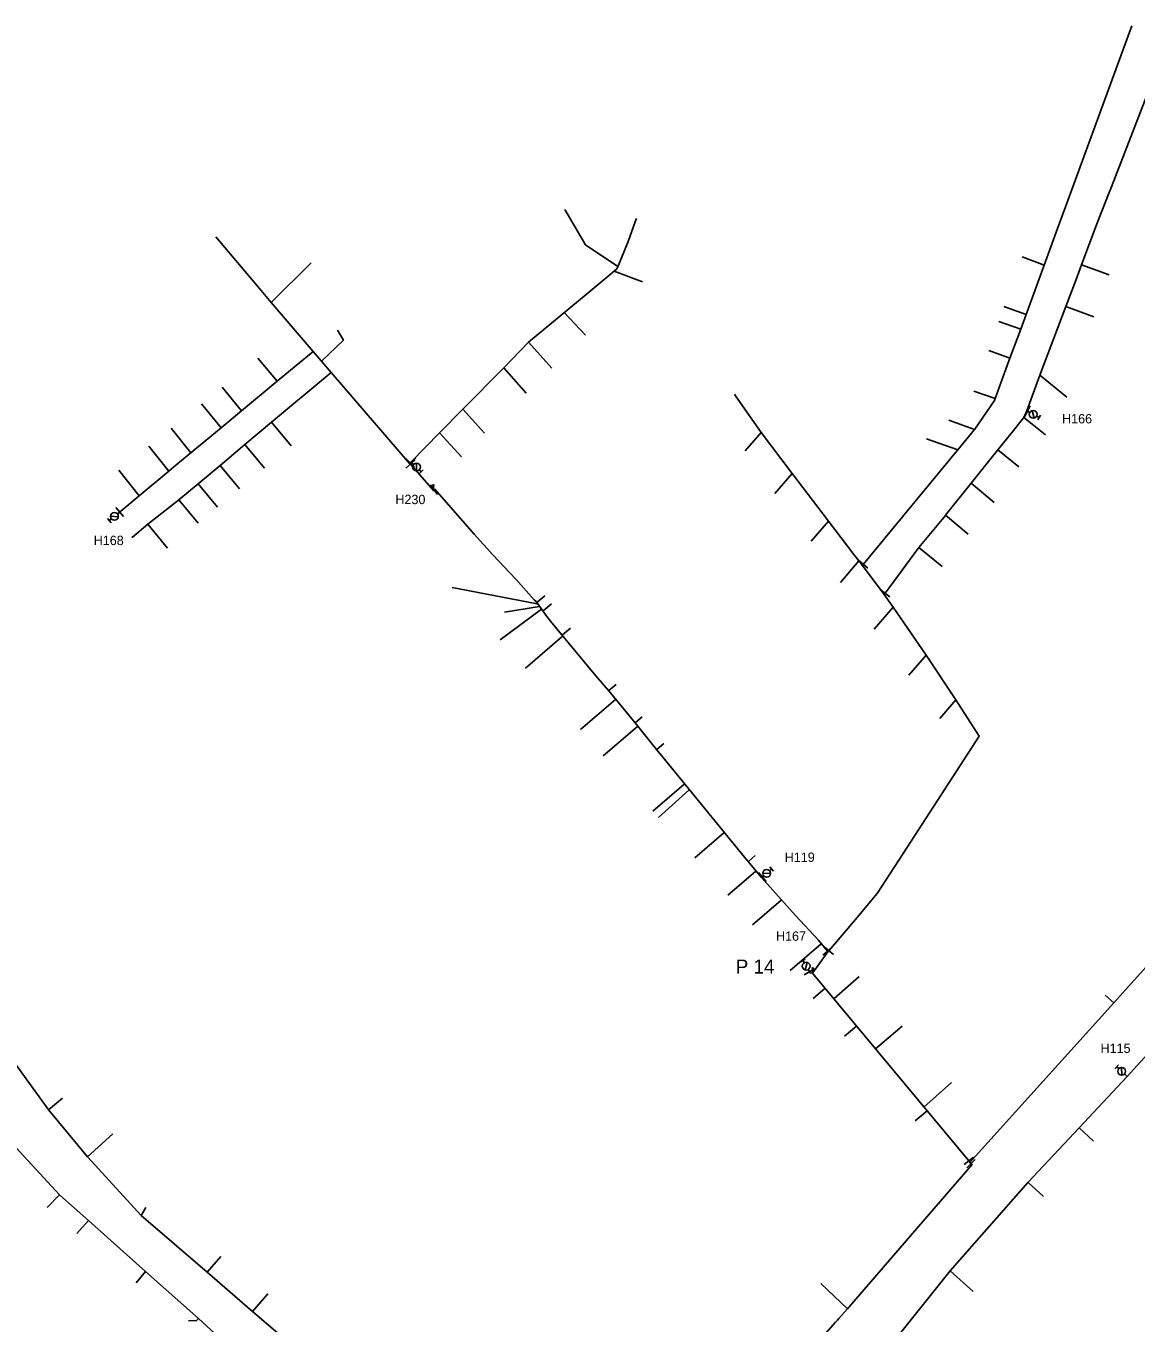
# Model space of a CAD drawing. Extents: x -548873 to -538270, y -1201997 to -1192514.
# Drawn here: x -544463.9 to -544227.3, y -1192903.4 to -1192627 of the extents above; entities that cross this region are included whole.
import ezdxf

# ---------------------------------------------------------------- set-up
doc = ezdxf.new("R2010")
doc.units = 0
for name, color, linetype in [('KN_HRAN_STÁTNÍ', 7, 'Continuous'), ('KN_PARC_Č', 7, 'Continuous'), ('KN_VKP_HRAN_SPORNÁ', 7, 'Continuous'), ('PK_PARC_Čv', 7, 'Continuous'), ('Vrstva 29', 7, 'Continuous'), ('Vrstva 39', 7, 'Continuous')]:
    doc.layers.add(name, color=color, linetype=linetype)

# ---------------------------------------------------------------- blocks, each defined once
blk = doc.blocks.new('160')
at = {"layer": 'KN_HRAN_STÁTNÍ'}
blk.add_circle((0, 0), 0.0458, dxfattribs=at)
blk = doc.blocks.new('147')
at = {"layer": 'KN_HRAN_STÁTNÍ'}
blk.add_line((0, 1.27), (0, -1.27), dxfattribs=at)
blk = doc.blocks.new('133')
at = {"layer": 'KN_HRAN_STÁTNÍ'}
for p, q in [((0.28, 0), (0, 0)), ((0.54, 0.58), (1.7, -0.58)), ((1.94, 0), (2.52, 0)), ((2.52, 0.58), (2.52, -0.58))]:
    blk.add_line(p, q, dxfattribs=at)
blk.add_circle((1.11, 0), 0.825, dxfattribs=at)
blk = doc.blocks.new('150')
at = {"layer": 'KN_HRAN_STÁTNÍ'}
blk.add_line((0, 1.27), (0, -1.27), dxfattribs=at)
blk = doc.blocks.new('124')
at = {"layer": 'KN_HRAN_STÁTNÍ'}
for q in [(-0.19, 1.22), (-0.19, 0.92), (0.19, 1.22), (0, 0), (0.19, 0.92)]:
    blk.add_line((0, 1.07), q, dxfattribs=at)

msp = doc.modelspace()

# ---------------------------------------------------------------- linework, layer by layer
at = {"layer": 'KN_PARC_Č'}
for points in [[(-544337.769, -1192678.316), (-544344.64, -1192673.67), (-544349.07, -1192666.12)], [(-544246.874, -1192677.981), (-544251.622, -1192676.272)], [(-544411.648, -1192685.998), (-544403.137, -1192677.521)], [(-544238.935, -1192677.963), (-544233.016, -1192680.105)], [(-544338.542, -1192679.273), (-544332.516, -1192681.559)], [(-544250.744, -1192688.496), (-544255.468, -1192686.849)], [(-544242.254, -1192686.827), (-544236.297, -1192689.008)], [(-544349.174, -1192688.12), (-544344.629, -1192692.904)], [(-544251.899, -1192691.634), (-544256.569, -1192690.005)], [(-544400.899, -1192698.481), (-544396.259, -1192694.009), (-544397.48, -1192691.86)], [(-544356.786, -1192694.453), (-544351.862, -1192699.974)], [(-544410.344, -1192702.722), (-544414.494, -1192697.815)], [(-544254.187, -1192697.852), (-544258.706, -1192696.218)], [(-544362.057, -1192699.923), (-544357.271, -1192705.291)], [(-544417.993, -1192709.075), (-544422.068, -1192704.011)], [(-544247.826, -1192701.476), (-544242.057, -1192706.172)], [(-544257.349, -1192706.441), (-544261.896, -1192704.886)], [(-544422.322, -1192712.672), (-544426.458, -1192707.545)], [(-544370.801, -1192708.695), (-544366.191, -1192713.822)], [(-544411.541, -1192711.475), (-544407.367, -1192716.484)], [(-544261.732, -1192713.015), (-544267.215, -1192711.026)], [(-544251.247, -1192710.466), (-544246.646, -1192714.133)], [(-544428.75, -1192718.009), (-544432.945, -1192712.764)], [(-544375.778, -1192713.767), (-544371.085, -1192718.865)], [(-544307.219, -1192713.642), (-544310.609, -1192717.597)], [(-544265.32, -1192717.393), (-544271.962, -1192715.025)], [(-544433.466, -1192721.926), (-544437.738, -1192716.599)], [(-544417.242, -1192716.25), (-544413.084, -1192721.244)], [(-544256.786, -1192717.392), (-544252.291, -1192720.968)], [(-544439.761, -1192727.154), (-544444.114, -1192721.706)], [(-544422.532, -1192720.679), (-544418.381, -1192725.659)], [(-544300.575, -1192722.374), (-544304.277, -1192726.668)], [(-544427.193, -1192724.582), (-544423.09, -1192729.553)], [(-544262.457, -1192724.482), (-544257.526, -1192728.606)], [(-544431.31, -1192728.03), (-544427.221, -1192732.969)], [(-544267.927, -1192731.32), (-544263.11, -1192735.356)], [(-544437.938, -1192733.233), (-544433.725, -1192738.343)], [(-544292.845, -1192732.533), (-544296.559, -1192736.855)], [(-544273.584, -1192738.196), (-544268.625, -1192742.225)], [(-544286.374, -1192741.037), (-544290.313, -1192745.654)], [(-544354.819, -1192750.221), (-544354.98, -1192750.19), (-544373.082, -1192746.727)], [(-544354.447, -1192750.729), (-544361.939, -1192751.921)], [(-544355.044, -1192749.913), (-544354.97, -1192749.85), (-544353.338, -1192748.453)], [(-544353.717, -1192751.729), (-544353.682, -1192751.699), (-544351.928, -1192750.198)], [(-544279.117, -1192750.891), (-544283.125, -1192755.585)], [(-544354.03, -1192751.3), (-544362.855, -1192757.829)], [(-544349.607, -1192756.864), (-544349.52, -1192756.79), (-544347.833, -1192755.347)], [(-544349.456, -1192757.048), (-544349.68, -1192757.24), (-544357.454, -1192763.892)], [(-544272.082, -1192761.109), (-544275.725, -1192765.384)], [(-544339.691, -1192768.695), (-544339.65, -1192768.66), (-544338.12, -1192767.351)], [(-544338.179, -1192770.512), (-544338.27, -1192770.59), (-544345.687, -1192776.936)], [(-544265.755, -1192770.664), (-544269.133, -1192774.581)], [(-544334.056, -1192775.522), (-544334.03, -1192775.5), (-544332.582, -1192774.261)], [(-544333.484, -1192776.228), (-544333.58, -1192776.31), (-544340.886, -1192782.561)], [(-544329.484, -1192781.244), (-544329.42, -1192781.19), (-544327.953, -1192779.934)], [(-544323.53, -1192788.59), (-544323.67, -1192788.71), (-544330.3, -1192794.383)], [(-544322.557, -1192789.786), (-544322.66, -1192789.88), (-544329.1, -1192795.725)], [(-544315.058, -1192798.921), (-544315.15, -1192799), (-544321.367, -1192804.319)], [(-544309.989, -1192805.136), (-544309.9, -1192805.06), (-544308.471, -1192803.837)], [(-544308.3, -1192807.127), (-544308.42, -1192807.23), (-544314.295, -1192812.257)], [(-544302.855, -1192813.274), (-544302.99, -1192813.39), (-544309.039, -1192818.566)], [(-544294.4, -1192822.616), (-544301.042, -1192828.299)], [(-544291.7, -1192834.369), (-544286.307, -1192829.625)], [(-544293.581, -1192832.109), (-544296.166, -1192834.275)], [(-544232.086, -1192835.19), (-544233.911, -1192833.546)], [(-544286.869, -1192840.175), (-544289.452, -1192842.309)], [(-544282.834, -1192845.024), (-544277.174, -1192840.184)], [(-544272.536, -1192857.4), (-544266.615, -1192852.18)], [(-544459.067, -1192858.016), (-544456.081, -1192855.542)], [(-544271.854, -1192858.219), (-544274.388, -1192860.357)], [(-544450.764, -1192868.015), (-544445.358, -1192863.128)], [(-544239.465, -1192861.842), (-544236.365, -1192864.702)], [(-544250.332, -1192873.459), (-544247.058, -1192876.467)], [(-544456.739, -1192876.103), (-544459.35, -1192878.789)], [(-544439.34, -1192880.487), (-544438.38, -1192878.84)], [(-544450.594, -1192881.591), (-544453.03, -1192884.349)], [(-544425.315, -1192892.613), (-544422.373, -1192889.23)], [(-544438.432, -1192892.423), (-544440.391, -1192894.843)], [(-544266.968, -1192892.289), (-544262.014, -1192896.747)], [(-544415.595, -1192900.941), (-544412.345, -1192897.226)], [(-544288.846, -1192900.409), (-544294.483, -1192894.997)], [(-544427.154, -1192902.468), (-544427.544, -1192902.927), (-544429.226, -1192902.995)]]:
    msp.add_lwpolyline(points, dxfattribs=at)
at = {"layer": 'KN_VKP_HRAN_SPORNÁ'}
for points in [[(-544285.446, -1192741.764), (-544265.359, -1192717.44), (-544265.298, -1192717.367), (-544261.744, -1192713.032), (-544261.678, -1192712.936), (-544257.497, -1192706.848), (-544257.349, -1192706.441), (-544254.188, -1192697.854), (-544254.185, -1192697.847), (-544251.899, -1192691.634), (-544250.743, -1192688.495), (-544246.874, -1192677.982), (-544244.031, -1192670.206), (-544241.857, -1192664.258), (-544228.25, -1192627.038)], [(-544280.818, -1192747.918), (-544279.941, -1192746.759), (-544273.584, -1192738.196), (-544267.929, -1192731.322), (-544267.927, -1192731.32), (-544262.457, -1192724.482), (-544256.786, -1192717.392), (-544254.009, -1192713.92), (-544251.247, -1192710.466), (-544250.63, -1192709.045), (-544247.826, -1192701.476), (-544242.254, -1192686.827), (-544240.108, -1192681.097), (-544238.935, -1192677.963), (-544235.878, -1192669.8), (-544233.195, -1192662.885), (-544232.579, -1192661.296), (-544232.578, -1192661.294), (-544223.474, -1192637.829), (-544220.423, -1192629.965)], [(-544382.003, -1192720.11), (-544381.814, -1192719.917), (-544375.778, -1192713.767), (-544370.802, -1192708.696), (-544362.057, -1192699.923), (-544356.786, -1192694.453), (-544344.526, -1192684.252), (-544338.542, -1192679.273), (-544337.964, -1192678.792), (-544337.784, -1192678.354), (-544335.563, -1192672.948), (-544334.04, -1192668.76), (-544333.75, -1192668.04)], [(-544402.708, -1192696.38), (-544411.648, -1192685.998), (-544413.79, -1192683.446), (-544423.412, -1192671.984)], [(-544104.88, -1192689.985), (-544115.108, -1192701.853), (-544118.543, -1192705.838), (-544147.913, -1192740.983), (-544148.022, -1192741.114), (-544151.701, -1192745.279), (-544167.192, -1192762.817), (-544180.921, -1192778.236), (-544189.348, -1192787.701), (-544194.995, -1192794.042), (-544203.431, -1192803.773), (-544214.004, -1192815.131), (-544222.052, -1192824.059), (-544232.086, -1192835.19), (-544262.159, -1192868.552)], [(-544402.708, -1192696.38), (-544410.344, -1192702.722), (-544417.993, -1192709.075), (-544422.323, -1192712.672), (-544431.939, -1192720.658), (-544433.466, -1192721.926), (-544439.761, -1192727.154), (-544443.705, -1192730.43), (-544443.841, -1192730.543)], [(-544398.856, -1192700.853), (-544402.708, -1192696.38)], [(-544398.856, -1192700.853), (-544411.541, -1192711.475), (-544417.242, -1192716.25), (-544422.532, -1192720.679), (-544427.193, -1192724.582), (-544431.311, -1192728.03), (-544437.938, -1192733.233), (-544441.198, -1192735.967)], [(-544382.148, -1192720.258), (-544398.856, -1192700.853)], [(-544285.641, -1192742.001), (-544286.374, -1192741.037), (-544287.444, -1192739.634), (-544292.845, -1192732.533), (-544300.577, -1192722.372), (-544307.219, -1192713.642), (-544312.791, -1192705.611)], [(-544382.148, -1192720.258), (-544382.003, -1192720.11)], [(-544381.982, -1192720.445), (-544382.148, -1192720.258)], [(-544377.063, -1192726.002), (-544381.982, -1192720.445)], [(-544376.92, -1192725.88), (-544377.063, -1192726.002)], [(-544293.104, -1192824.202), (-544295.01, -1192821.87), (-544299.89, -1192816.58), (-544307.11, -1192808.53), (-544310.07, -1192805.04), (-544310.75, -1192804.17), (-544322.8, -1192789.49), (-544328.84, -1192782.04), (-544329.24, -1192781.55), (-544333.77, -1192775.87), (-544339.3, -1192769.15), (-544342.42, -1192765.52), (-544348.35, -1192758.39), (-544349.387, -1192757.131), (-544352.09, -1192753.85), (-544352.86, -1192752.9), (-544355.2, -1192749.7), (-544355.6, -1192749.31), (-544359.53, -1192744.89), (-544364.39, -1192739.72), (-544368.35, -1192735.35), (-544376.74, -1192725.77), (-544376.92, -1192725.88)], [(-544285.641, -1192742.001), (-544285.446, -1192741.764)], [(-544280.999, -1192748.157), (-544285.641, -1192742.001)], [(-544292.791, -1192824.092), (-544287.523, -1192817.974), (-544282.526, -1192811.93), (-544276.969, -1192803.357), (-544260.755, -1192778.344), (-544265.755, -1192770.664), (-544272.062, -1192761.139), (-544272.082, -1192761.109), (-544279.117, -1192750.891), (-544280.999, -1192748.157)], [(-544280.999, -1192748.157), (-544280.818, -1192747.918)], [(-544152.577, -1192768.254), (-544153.983, -1192769.772), (-544156.29, -1192772.311), (-544167.157, -1192783.67), (-544179.363, -1192796.717), (-544189.816, -1192807.891), (-544193.763, -1192812.284), (-544226.383, -1192847.804), (-544229.225, -1192850.898), (-544239.465, -1192861.842), (-544250.308, -1192873.432), (-544266.968, -1192892.289), (-544277.138, -1192905.06), (-544282.132, -1192911.33), (-544290.552, -1192921.011), (-544298.024, -1192929.601), (-544304.543, -1192936.293), (-544322.936, -1192955.028), (-544323.415, -1192955.516)], [(-544292.998, -1192824.332), (-544296.251, -1192828.9)], [(-544292.998, -1192824.332), (-544293.104, -1192824.202)], [(-544292.998, -1192824.332), (-544292.791, -1192824.092)], [(-544262.971, -1192868.894), (-544296.251, -1192828.9)], [(-544345.293, -1192960.843), (-544358.369, -1192950.293), (-544358.423, -1192950.25), (-544366.841, -1192943.101), (-544375.419, -1192935.815), (-544375.424, -1192935.812), (-544385.75, -1192926.789), (-544389.877, -1192923.146), (-544398.004, -1192916.024), (-544398.478, -1192915.609), (-544398.563, -1192915.535), (-544398.657, -1192915.454), (-544415.595, -1192900.941), (-544425.315, -1192892.613), (-544439.32, -1192880.509), (-544439.34, -1192880.487), (-544450.679, -1192868.117), (-544450.764, -1192868.015), (-544459.036, -1192858.059), (-544472.431, -1192839.582)], [(-544466.868, -1192865.198), (-544456.739, -1192876.102), (-544456.654, -1192876.194), (-544450.594, -1192881.591), (-544438.432, -1192892.423), (-544427.153, -1192902.469), (-544422.698, -1192906.506), (-544421.155, -1192907.905), (-544414.011, -1192914.382), (-544413.991, -1192914.4), (-544407.581, -1192920.113), (-544396.251, -1192930.211), (-544396.205, -1192930.251), (-544382.869, -1192942.898), (-544370.146, -1192954.634), (-544354.26, -1192970.27)], [(-544262.48, -1192869.46), (-544262.268, -1192869.673), (-544274.97, -1192884.362), (-544288.846, -1192900.409), (-544290.637, -1192902.48), (-544290.945, -1192902.835), (-544291.34, -1192903.284), (-544309.628, -1192924.065), (-544325.577, -1192942.188), (-544332.121, -1192947.8)], [(-544262.741, -1192869.198), (-544262.971, -1192868.894)], [(-544262.159, -1192868.552), (-544262.741, -1192869.198)], [(-544262.48, -1192869.46), (-544262.741, -1192869.198)]]:
    msp.add_lwpolyline(points, dxfattribs=at)
at = {"layer": 'PK_PARC_Čv'}
for points in [[(-544250.637, -1192709.061), (-544250.464, -1192709.132), (-544250.221, -1192709.265)], [(-544381.814, -1192719.917), (-544381.464, -1192720.26)], [(-544443.841, -1192730.543), (-544444.189, -1192730.832)], [(-544307.11, -1192808.53), (-544306.881, -1192808.336)], [(-544296.249, -1192828.902), (-544296.782, -1192828.838), (-544297.064, -1192828.344)], [(-544229.225, -1192850.898), (-544229.586, -1192850.552)]]:
    msp.add_lwpolyline(points, dxfattribs=at)

# ---------------------------------------------------------------- block references
for name, p, xscale, yscale, rotation in [('150', (-544250.464, -1192709.132), 1.0169562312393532, 1.016956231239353, -26.97601645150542), ('133', (-544250.221, -1192709.265), 1.0072562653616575, 1.0072562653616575, -28.76666512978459), ('150', (-544381.686, -1192720.043), 1.0000000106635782, 1.0000000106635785, -44.00000165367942), ('133', (-544381.464, -1192720.26), 1.0000000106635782, 1.0000000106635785, -44.00000165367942), ('133', (-544444.189, -1192730.832), 1.0000000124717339, 1.0000000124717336, -139.99999868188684), ('150', (-544443.941, -1192730.626), 1.0000000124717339, 1.0000000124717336, 40.00000131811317), ('133', (-544306.881, -1192808.336), 1.0000000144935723, 1.0000000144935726, 40.99999910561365), ('150', (-544306.95, -1192808.395), 1.0000000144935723, 1.0000000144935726, 40.99999910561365), ('133', (-544297.064, -1192828.344), 0.9999999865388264, 0.9999999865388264, 120.00000044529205), ('150', (-544296.931, -1192828.577), 0.9999999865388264, 0.9999999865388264, -59.99999955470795), ('133', (-544229.586, -1192850.552), 1.00000000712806, 1.00000000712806, 136.99999943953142)]:
    msp.add_blockref(name, p, dxfattribs=dict(at, xscale=xscale, yscale=yscale, rotation=rotation))
at = {"layer": 'Vrstva 29'}
for name, p, xscale, yscale, rotation in [('160', (-544402.708, -1192696.38), 1.0000000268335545, 1.0000000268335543, 176.00000028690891), ('160', (-544398.856, -1192700.853), 1.0000000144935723, 1.0000000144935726, 130.99999910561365), ('160', (-544312.791, -1192705.611), 0.9999999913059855, 0.9999999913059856, -52.999998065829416), ('147', (-544381.982, -1192720.445), 1.0000000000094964, 1.0000000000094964, 132.0000013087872), ('147', (-544382.003, -1192720.11), 1.0000000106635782, 1.0000000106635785, -134.00000165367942), ('160', (-544382.148, -1192720.258), 1.000000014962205, 1.0000000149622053, 179.0000000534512), ('147', (-544376.92, -1192725.88), 1.000000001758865, 1.000000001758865, -144.00000066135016), ('160', (-544377.063, -1192726.002), 1.0000000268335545, 1.0000000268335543, 176.00000028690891), ('160', (-544443.841, -1192730.543), 1.0000000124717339, 1.0000000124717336, 40.00000131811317), ('160', (-544441.198, -1192735.967), 1.0000000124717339, 1.0000000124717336, 40.00000131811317), ('147', (-544285.446, -1192741.764), 1.000000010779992, 1.0000000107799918, -128.99999891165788), ('160', (-544285.641, -1192742.001), 1.000000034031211, 1.0000000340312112, 128.00000040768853), ('147', (-544280.818, -1192747.918), 0.9999999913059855, 0.9999999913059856, -127.00000193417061), ('147', (-544293.104, -1192824.202), 1.0000000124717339, 1.0000000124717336, 130.0000013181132), ('147', (-544292.791, -1192824.092), 1.0000000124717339, 1.0000000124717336, -130.0000013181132), ('160', (-544296.251, -1192828.9), 0.9999999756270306, 0.9999999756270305, -86.99999998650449), ('147', (-544262.971, -1192868.894), 1.000000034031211, 1.0000000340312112, -51.999999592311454), ('147', (-544262.48, -1192869.46), 0.999999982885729, 0.9999999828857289, -45), ('160', (-544262.741, -1192869.198), 1.000000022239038, 1.0000000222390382, -85.00000001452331), ('160', (-544262.159, -1192868.552), 1.0000000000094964, 1.0000000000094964, 47.99999869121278)]:
    msp.add_blockref(name, p, dxfattribs=dict(at, xscale=xscale, yscale=yscale, rotation=rotation))
at = {"layer": 'Vrstva 29', "rotation": 180}
msp.add_blockref('160', (-544280.999, -1192748.157), dxfattribs=at)
at = {"layer": 'Vrstva 29'}
msp.add_blockref('160', (-544292.998, -1192824.332), dxfattribs=at)
at = {"layer": 'Vrstva 39'}
for p in [(-544377.063, -1192726.002), (-544296.251, -1192828.9)]:
    msp.add_blockref('124', p, dxfattribs=at)

# ---------------------------------------------------------------- texts
at = {"layer": 'PK_PARC_Čv'}
for s, height, p in [('H166', 2, (-544243.081, -1192711.735)), ('H230', 2, (-544385.164, -1192728.94)), ('H168', 2, (-544449.459, -1192737.662)), ('H119', 2, (-544302.191, -1192805.176)), ('H167', 2, (-544304.054, -1192821.984)), ('P 14', 3, (-544312.634, -1192828.974)), ('H115', 2, (-544234.886, -1192845.882))]:
    msp.add_text(s, height=height, dxfattribs=at).set_placement(p)

doc.saveas('drawing.dxf')
